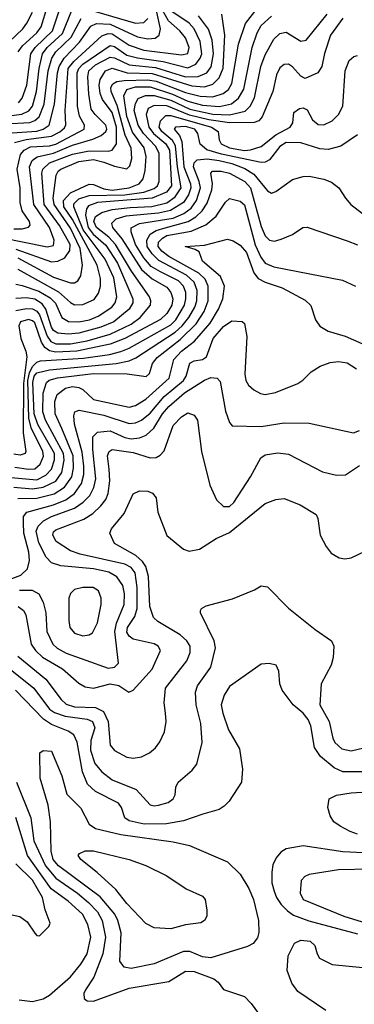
# Model space of a CAD drawing. Extents: x 997026 to 1115308, y 536381 to 619039.
# Tile 338 of 484: x 1030123 to 1031719, y 598654 to 603359. Entities that reach past the tile are written whole.
import ezdxf

# ---------------------------------------------------------------- set-up
doc = ezdxf.new("R2010")
doc.units = 0

msp = doc.modelspace()

# ---------------------------------------------------------------- linework, layer by layer
at = {"layer": '0CON20XD'}
for points in [[(1030116.5, 603205), (1030136.4, 603233.6), (1030204.8, 603295), (1030226.5, 603325), (1030286.4, 603523.6)], [(1030098, 602772), (1030153.4, 602786.6), (1030275, 602802.3), (1030315, 602822.7), (1030337.6, 602842.4), (1030343.7, 602856.3), (1030340.9, 602925), (1030354.4, 603125), (1030380.8, 603159.2), (1030515, 603282), (1030545, 603291.9), (1030565, 603290.3), (1030645, 603236.5), (1030715, 603213), (1030895, 603190.3), (1030925, 603196.8), (1030932.3, 603225), (1030915, 603271.5), (1030887.7, 603305), (1030833.1, 603353.1), (1030776.2, 603456.2)], [(1029995, 602889.7), (1030133.5, 602906.5), (1030166.5, 602923.5), (1030184.4, 602945.6), (1030203.9, 603015), (1030216.3, 603125), (1030232.2, 603195), (1030254.9, 603225), (1030326.8, 603293.2), (1030370.9, 603399.1)], [(1030063, 602817), (1030205, 602826.4), (1030235.3, 602835), (1030263.9, 602855), (1030289.9, 602955), (1030303.5, 603105), (1030311.5, 603135), (1030335.6, 603174.4), (1030409.2, 603250.8), (1030462.7, 603327.3), (1030489.3, 603340.7), (1030555, 603337.8), (1030685, 603277.3), (1030735, 603267.6), (1030768.9, 603271.1), (1030789.1, 603285), (1030794.8, 603315), (1030777.8, 603395)], [(1030075.2, 603255), (1030137.7, 603315), (1030157.9, 603342.1), (1030184.9, 603395.1)], [(1030095, 602359.8), (1030135, 602359.3), (1030165, 602366.7), (1030172.9, 602377.1), (1030170.7, 602395), (1030135.7, 602445), (1030125.5, 602485), (1030124.8, 602555), (1030111, 602645), (1030127.1, 602715), (1030144.7, 602735.3), (1030175, 602750.6), (1030265, 602755.7), (1030295, 602763.4), (1030430.3, 602835), (1030432.4, 602855), (1030407.8, 602897.8), (1030398.6, 602945), (1030398.1, 603105), (1030405.4, 603125), (1030425, 603146.3), (1030555, 603234.9), (1030575, 603229.9), (1030635, 603189.7), (1030685.9, 603175.9), (1030808.5, 603158.5), (1030925, 603129.3), (1030963.4, 603146.6), (1030985, 603174.1), (1030992.7, 603195), (1030984.9, 603255), (1030956.4, 603315), (1030931.8, 603341.8), (1030845, 603401.7)], [(1030105, 602094.8), (1030135, 602088.4), (1030215, 602061.2), (1030269, 602029), (1030293.6, 602003.6), (1030324.7, 601935), (1030356.1, 601916.1), (1030405, 601914.3), (1030456.5, 601925), (1030497.3, 601942.7), (1030562.7, 601985), (1030578.5, 602005), (1030587, 602035), (1030572.4, 602125), (1030531.8, 602215), (1030426.8, 602355), (1030381.5, 602465), (1030381.1, 602478.9), (1030405, 602502.3), (1030455, 602519), (1030625, 602521.2), (1030715.8, 602534.2), (1030765, 602551.4), (1030780.7, 602565), (1030788.3, 602585), (1030789.4, 602720.6), (1030771.8, 602755), (1030713.2, 602815), (1030689.2, 602855), (1030669.4, 602925), (1030675, 602958.5), (1030688.6, 602981.4), (1030723.3, 602996.7), (1030765, 602995.7), (1030845, 602974.2), (1030935, 602931.6), (1031045, 602907.9), (1031125, 602903.6), (1031198.3, 602921.7), (1031222.1, 602945), (1031243.2, 602985), (1031273.2, 603135), (1031295, 603190.9), (1031335, 603265.5), (1031365, 603292.5), (1031395, 603298.8), (1031465, 603256.6), (1031489.4, 603260.6), (1031589.8, 603385)], [(1030105, 602261.4), (1030275, 602202.1), (1030305, 602204.3), (1030338.8, 602221.2), (1030362.7, 602255), (1030364.6, 602285), (1030313.5, 602375), (1030240.6, 602475), (1030229.4, 602625), (1030233.1, 602645), (1030265.2, 602675), (1030375, 602715.9), (1030455, 602731.9), (1030545, 602731), (1030565, 602735.7), (1030585.2, 602765), (1030585.4, 602845), (1030564.6, 602915), (1030517.9, 602977.9), (1030506.5, 603006.5), (1030502.9, 603045), (1030507.3, 603072.7), (1030531.9, 603115), (1030565, 603126.6), (1030635.2, 603105.2), (1030755, 603100.7), (1030945, 603042.4), (1031005, 603038), (1031045, 603050), (1031075, 603080), (1031093.6, 603126.4), (1031102.4, 603285), (1031086.9, 603385)], [(1030115, 602220.9), (1030285, 602128.6), (1030365, 602101.2), (1030385, 602102), (1030400, 602110), (1030415.2, 602134.8), (1030423.1, 602185), (1030412.1, 602265), (1030365, 602362.4), (1030287.3, 602475), (1030283.5, 602506.5), (1030298, 602615), (1030307.5, 602635), (1030320, 602645), (1030405, 602680.9), (1030475, 602690.2), (1030525, 602678.2), (1030575, 602658.1), (1030634.6, 602645.4), (1030649, 602661), (1030658.7, 602695), (1030654.8, 602745), (1030627, 602807), (1030588.8, 602948.8), (1030560, 603015), (1030558.6, 603035), (1030567.3, 603052.7), (1030587.3, 603062.7), (1030621.7, 603068.3), (1030735, 603072), (1030775, 603064.1), (1030915, 603010.8), (1030985, 602993.2), (1031045, 602990.5), (1031094.4, 603005.6), (1031119.6, 603025), (1031135.6, 603054.4), (1031167.8, 603242.2), (1031200.3, 603339.7), (1031245, 603397.2)], [(1030118.3, 602961.7), (1030135.8, 602984.2), (1030157, 603045), (1030176, 603195), (1030196.7, 603225), (1030279, 603305), (1030312.6, 603405)], [(1030485, 603397.3), (1030675, 603341.6), (1030715, 603344.8), (1030735.2, 603365)], [(1030035, 602317.8), (1030255, 602274), (1030285, 602280.4), (1030287.6, 602305), (1030264.8, 602365), (1030190, 602475), (1030169.9, 602655), (1030182.6, 602685), (1030206, 602704), (1030285, 602720.4), (1030375, 602759), (1030472.7, 602787.3), (1030512.3, 602805), (1030535, 602824), (1030539.3, 602835), (1030535, 602855.3), (1030482.7, 602905), (1030465, 602930.4), (1030452.7, 603002.7), (1030448.6, 603085), (1030453.4, 603115), (1030485, 603143), (1030555, 603179.1), (1030575, 603175.9), (1030645, 603142.8), (1030770.5, 603130.5), (1030915, 603085.7), (1030975, 603087.4), (1031015.9, 603104.1), (1031036.5, 603133.5), (1031047.4, 603195), (1031041.1, 603261.1), (1031023.9, 603313.9), (1030976.5, 603376.5)], [(1030055, 602861.6), (1030172.2, 602867.8), (1030195, 602876.2), (1030215.7, 602894.3), (1030240.6, 602955), (1030259.8, 603115), (1030276.5, 603175), (1030295.8, 603205), (1030368.7, 603275), (1030415.9, 603364.1)], [(1031665, 603365.4), (1031605.8, 603285), (1031577, 603197), (1031565.3, 603134.7), (1031545, 603104.4), (1031485, 603076.9), (1031465, 603088.1), (1031425, 603133.6), (1031405, 603145.4), (1031385, 603143.8), (1031365, 603128.2), (1031349.1, 603095), (1031331.2, 603015), (1031280.7, 602895), (1031264.3, 602875.7), (1031242.3, 602867.7), (1031125, 602865.5), (1031025, 602880.7), (1030932.7, 602902.7), (1030825, 602947), (1030765, 602948.6), (1030736.2, 602935), (1030726.8, 602905), (1030739.8, 602845), (1030761.7, 602815), (1030820.9, 602765), (1030837.8, 602735), (1030847.6, 602565), (1030823.1, 602535), (1030754.8, 602505.2), (1030494.2, 602485), (1030451.1, 602468.9), (1030441.5, 602455), (1030436.8, 602425), (1030450.2, 602365), (1030473.7, 602333.7), (1030535, 602280.6), (1030590.2, 602195), (1030662.9, 602025), (1030662.6, 602005), (1030645, 601975.8), (1030571.6, 601915), (1030510.3, 601889.7), (1030405, 601860.8), (1030355, 601855.4), (1030305, 601861), (1030285, 601873.6), (1030275, 601888.7), (1030247.7, 601975), (1030230.9, 602000.9), (1030195, 602023.5), (1030155, 602029.2), (1030105, 602026.7)], [(1030115, 602167.3), (1030307.8, 602057.8), (1030365, 602006.6), (1030385, 601996.7), (1030425, 601997.8), (1030477.9, 602022.1), (1030498.9, 602051.1), (1030509.4, 602085), (1030508, 602122), (1030493.1, 602185), (1030375, 602404), (1030334.3, 602465), (1030332.2, 602495), (1030365, 602531.9), (1030455, 602573.3), (1030475, 602571.3), (1030525, 602550.4), (1030565, 602544.8), (1030644.9, 602555.1), (1030692.9, 602575), (1030711.7, 602598.3), (1030722.4, 602637.6), (1030726.5, 602705), (1030716.7, 602746.7), (1030661.8, 602821.8), (1030635, 602896.5), (1030619.5, 602995), (1030634.8, 603025), (1030675, 603037.6), (1030745, 603038.4), (1030852.1, 603002.1), (1030925, 602969.6), (1030995, 602950.7), (1031075.8, 602944.2), (1031133.3, 602956.7), (1031166.8, 602983.2), (1031193.1, 603026.9), (1031233.1, 603225), (1031255.5, 603295), (1031275, 603331.2), (1031324, 603375)], [(1030105, 601969.3), (1030155, 601978.5), (1030185, 601976.9), (1030205, 601966), (1030218.4, 601948.4), (1030255, 601845.7), (1030271.6, 601821.6), (1030295, 601810.3), (1030365, 601809.9), (1030445, 601824.5), (1030555, 601856.4), (1030655, 601904.3), (1030698.1, 601935), (1030747.4, 601995), (1030749.3, 602015), (1030741.9, 602035), (1030656.8, 602156.8), (1030580.4, 602285), (1030549, 602319), (1030488.9, 602365), (1030477.3, 602395), (1030485, 602418.9), (1030515, 602437.5), (1030565, 602451.2), (1030650.6, 602460.6), (1030753.3, 602466.7), (1030825, 602483.7), (1030865, 602512.6), (1030893.4, 602555), (1030875.4, 602655), (1030866.4, 602756.4), (1030852, 602782), (1030801.8, 602825), (1030789.3, 602845), (1030794.6, 602875.4), (1030819.9, 602900.1), (1030845, 602901.3), (1031038.8, 602845), (1031070.9, 602825), (1031074.7, 602785), (1031084.1, 602765), (1031125, 602746.3), (1031195, 602733.7), (1031225, 602736.4), (1031275, 602753), (1031345, 602808.5), (1031413.1, 602845), (1031426.9, 602865), (1031431.4, 602915), (1031458.8, 602935), (1031475, 602937.3), (1031495, 602927.9), (1031520.8, 602880.8), (1031547.3, 602857.3), (1031575, 602855.4), (1031614.3, 602875.7), (1031643.8, 602905), (1031665.4, 602945), (1031676.2, 603115), (1031695, 603164), (1031716.7, 603183.3), (1031735, 603187.8)], [(1031735, 602808.8), (1031655.2, 602754.8), (1031595, 602738.1), (1031555, 602740.8), (1031465, 602770.2), (1031395, 602772.1), (1031365, 602753.2), (1031315, 602689.4), (1031295, 602678.1), (1031275, 602676), (1031085.8, 602715.8), (1031016.3, 602736.3), (1030983.6, 602763.6), (1030973.4, 602815), (1030958.2, 602835), (1030915, 602848.5), (1030866, 602845), (1030860.4, 602835), (1030885.5, 602805.5), (1030896.7, 602776.7), (1030906.3, 602655), (1030938, 602575), (1030940.4, 602555), (1030928.2, 602521.8), (1030904.2, 602485.8), (1030843, 602447), (1030785, 602434.6), (1030629.8, 602420.2), (1030581.8, 602405), (1030561.8, 602385), (1030565.6, 602365), (1030611.1, 602311.1), (1030705, 602164.2), (1030755, 602119.7), (1030825, 602080), (1030845.1, 602055.1), (1030853.3, 602025), (1030849.5, 601995), (1030825, 601955.3), (1030794.6, 601925.4), (1030625, 601835.4), (1030555, 601808), (1030395.1, 601774.9), (1030295, 601770.3), (1030265.6, 601775.6), (1030242.5, 601792.5), (1030227.6, 601817.6), (1030195, 601910.8), (1030185, 601920.4), (1030164.5, 601925.5), (1030126.5, 601915), (1030118.7, 601895), (1030128.3, 601835), (1030153.2, 601775), (1030158.1, 601748.1), (1030140.7, 601620.7), (1030140.3, 601385), (1030152.5, 601295), (1030148.9, 601285), (1030125, 601277.5), (1030095, 601282)], [(1030100.2, 601220.2), (1030165, 601210.4), (1030195, 601212.8), (1030220.5, 601235), (1030237.3, 601272.7), (1030234.1, 601295), (1030177.9, 601407.9), (1030167.2, 601455), (1030162.1, 601635), (1030169.4, 601670.6), (1030185, 601701.4), (1030205, 601721.7), (1030222.2, 601727.8), (1030428.4, 601741.6), (1030551.1, 601758.9), (1030605, 601772.4), (1030645, 601788.4), (1030845, 601900), (1030868.8, 601925), (1030909.3, 601995), (1030916.6, 602025), (1030915.6, 602055.6), (1030904.8, 602085), (1030880.3, 602110.3), (1030795, 602153.1), (1030749.9, 602179.9), (1030715, 602220.2), (1030675.9, 602285), (1030654.3, 602345), (1030655.2, 602364.8), (1030694.4, 602385), (1030855, 602410.1), (1030906.8, 602433.2), (1030941.4, 602458.6), (1030966.7, 602495), (1030985.4, 602555), (1030979.8, 602585), (1030951.9, 602655), (1030955.2, 602675), (1030970.7, 602689.3), (1031016.9, 602693.1), (1031074.3, 602685.7), (1031135, 602671.4), (1031197.3, 602647.3), (1031240, 602620), (1031305, 602540.6), (1031325, 602530), (1031345, 602536.9), (1031425, 602594.3), (1031475, 602608.9), (1031505, 602610.5), (1031575, 602596.7), (1031611.5, 602581.5), (1031645.5, 602555.5), (1031677.5, 602505), (1031702.9, 602475), (1031815, 602388.9)], [(1030065, 601171.9), (1030205, 601160.6), (1030248.2, 601181.8), (1030275, 601211.2), (1030289.3, 601255), (1030289.2, 601285), (1030209.7, 601425), (1030192.7, 601475), (1030185.7, 601625), (1030192.4, 601655), (1030205, 601670.6), (1030265, 601686.2), (1030583.8, 601716.2), (1030645, 601728.4), (1030676.6, 601743.4), (1030864.6, 601865.4), (1030898, 601895), (1030929.6, 601935), (1030959.2, 601985), (1030968.9, 602015), (1030969.3, 602065), (1030955.4, 602105), (1030918.6, 602138.6), (1030787.2, 602207.2), (1030755, 602239.3), (1030731.5, 602275), (1030730.2, 602305), (1030746, 602334), (1030775, 602351.9), (1030816.7, 602363.3), (1030926.3, 602393.7), (1030964, 602416), (1030994.4, 602445.6), (1031017.9, 602482.1), (1031040.2, 602545), (1031043.6, 602575), (1031034.6, 602625), (1031042.9, 602635), (1031084.8, 602635.2), (1031124.4, 602625), (1031197.3, 602585), (1031224.8, 602555), (1031275, 602370.5), (1031295, 602325.5), (1031315, 602305.5), (1031338.9, 602301.1), (1031370.9, 602309.1), (1031425, 602332), (1031474.4, 602365.6), (1031495, 602367.1), (1031685, 602302.1), (1031735, 602282.1)], [(1030095, 601124.6), (1030185, 601116.4), (1030235, 601125.1), (1030295, 601153.9), (1030324.5, 601195.5), (1030335, 601253.8), (1030332.7, 601285), (1030246.6, 601445), (1030233.3, 601485), (1030235.4, 601574.6), (1030250.4, 601625), (1030264.6, 601635.4), (1030303.2, 601646.8), (1030475, 601668.6), (1030636.7, 601666.7), (1030726, 601654), (1030742.6, 601667.4), (1030757.4, 601715), (1030778.6, 601745), (1030889.6, 601830.4), (1030965.4, 601904.6), (1031003.4, 601965), (1031022.8, 602015), (1031022, 602085), (1031008, 602118), (1030977.8, 602147.8), (1030835, 602227.2), (1030801.9, 602251.9), (1030784.3, 602275), (1030786, 602295), (1030804.1, 602315), (1030825, 602326.7), (1030941.6, 602348.4), (1031011.7, 602378.3), (1031059.9, 602420.1), (1031105, 602486.4), (1031125, 602503.8), (1031175, 602490.8), (1031195, 602474.5), (1031246.8, 602283.2), (1031273.4, 602223.4), (1031295, 602195.7), (1031335, 602178.3), (1031506.7, 602145), (1031663.7, 602113.7), (1031725.4, 602085.4)], [(1030115, 601070), (1030205, 601072), (1030287.3, 601092.7), (1030336.7, 601125), (1030371.7, 601175), (1030380.2, 601215), (1030378.9, 601275), (1030323.7, 601405), (1030292.1, 601475), (1030290.7, 601535), (1030302.7, 601567.3), (1030342.4, 601597.6), (1030375, 601605.2), (1030405, 601601.7), (1030425, 601591.6), (1030475, 601543.7), (1030645, 601507.7), (1030675, 601515.7), (1030725, 601545.7), (1030836, 601645), (1030857.9, 601735), (1030894.8, 601775), (1030957.9, 601822.1), (1031032.2, 601907.8), (1031071.7, 601975), (1031091.7, 602025), (1031100, 602085), (1031081.8, 602131.8), (1030996, 602205), (1030979.1, 602249.1), (1030961.1, 602261.1), (1030912.5, 602275), (1031005, 602280.5), (1031115, 602309.6), (1031141.7, 602301.7), (1031175, 602281.2), (1031205, 602246.8), (1031239.7, 602149.7), (1031261.4, 602121.4), (1031293.7, 602103.7), (1031375, 602076.7), (1031485, 602019.1), (1031512.9, 601992.9), (1031534, 601925), (1031555, 601893.8), (1031595, 601870), (1031676.4, 601846.4), (1031755, 601811.8)], [(1030025, 600666.8), (1030129.3, 600705), (1030160.8, 600735), (1030169.4, 600775), (1030166.5, 600813.5), (1030143.8, 600905), (1030141.4, 600955), (1030141.8, 600985), (1030156.9, 601005), (1030285, 601040.4), (1030343.6, 601065), (1030385, 601095.2), (1030417.6, 601142.4), (1030429.6, 601185), (1030429.6, 601225), (1030421.4, 601291.4), (1030384.2, 601425.8), (1030381.1, 601465), (1030385.8, 601485), (1030407.5, 601492.5), (1030525, 601469), (1030645, 601428.7), (1030675, 601432.5), (1030705, 601445.6), (1030745, 601478.7), (1030812.6, 601557.4), (1030905.2, 601635), (1030917.3, 601655), (1030935, 601717.3), (1030955, 601728), (1030995, 601735.3), (1031015, 601747.5), (1031045.6, 601835), (1031095, 601892.4), (1031135, 601919.2), (1031185, 601916), (1031195, 601907.5), (1031206.9, 601845), (1031197.3, 601665), (1031201.8, 601635), (1031215, 601611.9), (1031240.3, 601590.3), (1031272.1, 601572.1), (1031295, 601567.3), (1031342.9, 601577.1), (1031449.5, 601620.5), (1031473.9, 601636.1), (1031513.9, 601676.1), (1031556.4, 601703.6), (1031605, 601720), (1031645, 601725.5), (1031685, 601718.5), (1031729.8, 601689.8)], [(1030122.3, 600632.3), (1030183.1, 600633.1), (1030214.8, 600614.8), (1030234.7, 600575), (1030247.5, 600525), (1030252.6, 600435), (1030280.6, 600375), (1030301.8, 600355), (1030345, 600331.3), (1030438.9, 600298.9), (1030545, 600260), (1030576, 600264), (1030595.3, 600284.7), (1030576.9, 600435), (1030584.9, 600475.1), (1030622.4, 600565), (1030622.8, 600615), (1030615, 600654.4), (1030587.2, 600697.2), (1030548.8, 600718.8), (1030475, 600733.9), (1030318.8, 600748.8), (1030275, 600763.7), (1030250.1, 600790.1), (1030215, 600859.6), (1030201.5, 600915), (1030210.8, 600939.2), (1030236.7, 600963.3), (1030275, 600984.1), (1030384.9, 601025.1), (1030426.8, 601053.2), (1030457.3, 601085), (1030476.5, 601123.5), (1030486.1, 601165), (1030472.3, 601305), (1030472.5, 601365), (1030495, 601387.1), (1030555, 601393.3), (1030625, 601362.2), (1030655, 601356.2), (1030695, 601361), (1030726.3, 601373.7), (1030763.2, 601406.8), (1030804.6, 601475.4), (1030835, 601510.3), (1030909.3, 601575), (1031005, 601636.9), (1031035, 601648.6), (1031065.3, 601645.3), (1031079.8, 601629.8), (1031105, 601488.8), (1031125, 601433.3), (1031137.7, 601417.7), (1031275, 601414.3), (1031385, 601432), (1031505, 601430.5), (1031715, 601384.2), (1031745, 601396.2)], [(1030115.5, 600555), (1030141.3, 600535), (1030153.1, 600515), (1030178.4, 600375), (1030198.1, 600345), (1030232.8, 600312.8), (1030327.4, 600257.4), (1030405, 600188.8), (1030435, 600171.6), (1030475, 600164.3), (1030555, 600185.9), (1030596.6, 600176.6), (1030644.1, 600145.9), (1030665, 600154.2), (1030755.3, 600255), (1030794.5, 600345), (1030783.3, 600365), (1030765, 600375.8), (1030665, 600398.1), (1030645, 600412.9), (1030635, 600431.9), (1030636.8, 600455), (1030672.4, 600507.6), (1030683.1, 600545), (1030683, 600645), (1030673.6, 600715), (1030655, 600740.9), (1030625, 600757.4), (1030412.5, 600805), (1030365, 600821.2), (1030297.5, 600865), (1030281.2, 600895), (1030285, 600911.9), (1030295, 600921.3), (1030428.6, 600971.4), (1030471.6, 600998.4), (1030511.1, 601035), (1030533.6, 601066.4), (1030544.8, 601095.2), (1030553.3, 601155), (1030549.7, 601210.3), (1030541.6, 601275), (1030550.6, 601295), (1030565, 601304.2), (1030665, 601289.8), (1030745, 601265.4), (1030773.7, 601266.3), (1030793, 601277), (1030811.8, 601298.2), (1030855, 601419.2), (1030895, 601461.2), (1030925, 601479.6), (1030955, 601468.9), (1030971.5, 601445), (1030990.7, 601295), (1031029.7, 601135), (1031061.6, 601065), (1031095, 601033.1), (1031125, 601031.8), (1031145, 601051.5), (1031224.6, 601175), (1031274.4, 601265), (1031295, 601280), (1031355, 601289.1), (1031405, 601282.5), (1031567.5, 601197.5), (1031635, 601181.5), (1031676.9, 601183.1), (1031745, 601228.5)], [(1030115, 600316.9), (1030247.5, 600207.5), (1030321, 600111), (1030345, 600088.2), (1030385, 600075.6), (1030485, 600071.7), (1030522.4, 600052.4), (1030545.2, 600005), (1030555, 599891.4), (1030575, 599866.5), (1030635, 599835.5), (1030665, 599830.5), (1030705, 599836.7), (1030742, 599855), (1030770.9, 599879.1), (1030792.6, 599907.4), (1030814, 599956), (1030822.3, 600005), (1030818.7, 600045), (1030813.3, 600095), (1030818.7, 600165), (1030920.4, 600295), (1030936.6, 600335), (1030936.5, 600365), (1030920.3, 600390.3), (1030889.3, 600419.3), (1030782.5, 600482.5), (1030761.8, 600501.8), (1030744.8, 600554.8), (1030737.6, 600697.6), (1030725.4, 600745.4), (1030709.7, 600769.7), (1030678, 600798), (1030575.6, 600855), (1030552.9, 600905), (1030560.6, 600925), (1030621.7, 600998.3), (1030665, 601092.5), (1030695, 601108.1), (1030735, 601105.5), (1030756.4, 601096.4), (1030774, 601074), (1030782, 601005), (1030825, 600893.5), (1030905, 600828.8), (1030931.3, 600818.7), (1030981.7, 600828.3), (1031060.9, 600879.1), (1031125, 600908.5), (1031295, 601047.3), (1031345, 601066.5), (1031385, 601070.5), (1031460.9, 601040.9), (1031537.5, 600995), (1031545.5, 600975.5), (1031556.7, 600895), (1031585, 600842), (1031610, 600810), (1031647.4, 600787.4), (1031675, 600782.5), (1031705, 600786.7), (1031775, 600820)], [(1030078.4, 600255), (1030190.2, 600165), (1030265, 600063.8), (1030288.9, 600048.9), (1030340.6, 600030.6), (1030445, 600016.3), (1030471.2, 600005), (1030481.3, 599975), (1030462.7, 599915), (1030461.5, 599868.5), (1030481.9, 599805), (1030514.4, 599764.4), (1030565, 599726.5), (1030679.5, 599679.5), (1030745, 599606.8), (1030765, 599601.8), (1030786.2, 599605), (1030831.2, 599618.8), (1030855.6, 599635), (1030865.6, 599655), (1030868.3, 599691.7), (1030878.6, 599715), (1030946.7, 599773.3), (1030968.1, 599801.9), (1030994.5, 599905), (1030987.1, 599995), (1030965.4, 600085), (1030961.5, 600145), (1030971.8, 600175), (1031035.8, 600265), (1031057.2, 600357.2), (1031050.9, 600390.9), (1030986, 600525), (1030986.2, 600535), (1030990, 600545), (1031012.1, 600557.9), (1031137.9, 600592.1), (1031243.3, 600635), (1031275, 600654.2), (1031305, 600649.2), (1031405, 600547.5), (1031532.5, 600445), (1031611.1, 600391.1), (1031622.5, 600365), (1031619.3, 600310.7), (1031610, 600275), (1031561.5, 600185), (1031555.4, 600085), (1031600, 600005), (1031616.9, 599925), (1031626.9, 599905), (1031660.8, 599875), (1031705, 599864.6), (1031765, 599880)], [(1030425, 600414.6), (1030455, 600418.8), (1030471.3, 600428.7), (1030495, 600476.7), (1030512.1, 600565), (1030511.2, 600595), (1030499.3, 600629.3), (1030473.3, 600645), (1030425, 600645.9), (1030385, 600635.5), (1030365, 600617.5), (1030357.5, 600595), (1030357, 600487), (1030362.1, 600455), (1030385, 600426.5), (1030425, 600414.6)], [(1031755, 599764.5), (1031665, 599764.5), (1031623.5, 599783.5), (1031558.2, 599838.2), (1031530.4, 599880.4), (1031512.2, 599985), (1031500, 600015), (1031475, 600045.3), (1031427.5, 600085), (1031375.4, 600155.4), (1031364.2, 600185.8), (1031358.8, 600245), (1031347.5, 600275), (1031313, 600283), (1031275, 600278.8), (1031125, 600173.1), (1031098.3, 600131.7), (1031084.8, 600085.2), (1031091.8, 600045), (1031120, 599965), (1031171.4, 599875), (1031186.8, 599776.8), (1031181.4, 599715), (1031122.9, 599625), (1031099.4, 599600.6), (1031074.6, 599585.4), (1030997, 599563), (1030905, 599531.2), (1030824.4, 599515.6), (1030717.5, 599515), (1030645, 599530), (1030625.6, 599545), (1030609.4, 599595), (1030594.4, 599615), (1030485, 599670.5), (1030446.2, 599706.2), (1030422.2, 599765), (1030397.1, 599907.1), (1030381.3, 599941.3), (1030355, 599959.5), (1030275, 599991.3), (1030236.9, 600016.9), (1030104, 600155)], [(1030655, 598824.7), (1030621.8, 598831.8), (1030600.5, 598860.5), (1030606.9, 598995), (1030591, 599055), (1030576.5, 599085), (1030507.5, 599167.5), (1030308.9, 599315), (1030283.4, 599345), (1030272.8, 599385), (1030269.5, 599525), (1030259.2, 599605), (1030220.8, 599735), (1030220, 599855), (1030235, 599866.7), (1030275, 599863.3), (1030324.2, 599745), (1030348.7, 599658.7), (1030415, 599590.5), (1030454.2, 599515), (1030485, 599493.5), (1030605.4, 599465.4), (1030855, 599429.7), (1030933.1, 599413.1), (1031115, 599334.2), (1031175, 599275.8), (1031216.6, 599206.6), (1031239.3, 599155), (1031263.1, 599055), (1031263.6, 598996.4), (1031257.8, 598972.2), (1031237.5, 598945), (1031209.5, 598930.5), (1031035, 598875.7), (1030995, 598881.3), (1030935, 598906.9), (1030905, 598906.9), (1030765, 598847.1), (1030655, 598824.7)], [(1030108.8, 599715), (1030175.9, 599545), (1030190.9, 599435), (1030246.7, 599315), (1030295, 599255.8), (1030399.1, 599185), (1030450.9, 599140.9), (1030494.5, 599095), (1030516.9, 599055), (1030532.6, 598975), (1030519.8, 598895), (1030476.2, 598783.8), (1030436.5, 598723.5), (1030429.3, 598705), (1030431.4, 598681.4), (1030445, 598671.1), (1030475, 598668.6), (1030645, 598731.5), (1030835, 598762.2), (1030915, 598811.8), (1030955, 598811.1), (1031050, 598775), (1031069.5, 598759.5), (1031095, 598724), (1031195, 598691.1), (1031228.3, 598658.3), (1031275, 598592)], [(1031735, 599467.3), (1031699.1, 599479.1), (1031652, 599505), (1031622, 599525), (1031604.3, 599554.3), (1031593.8, 599595), (1031600, 599635), (1031635, 599652.5), (1031705, 599663.6), (1031985, 599681.4)], [(1030121.2, 598675), (1030185, 598666.9), (1030235, 598679.4), (1030265, 598697.1), (1030365, 598784.6), (1030415.3, 598845), (1030444.5, 598895.5), (1030462.4, 598975), (1030448.9, 599035), (1030423, 599085), (1030355, 599147), (1030273.4, 599205), (1030160.7, 599365), (1030105, 599546.5)], [(1030845, 599013.8), (1030765, 599019.5), (1030725, 599040), (1030634.7, 599135), (1030582, 599202), (1030493.2, 599283.2), (1030414.4, 599345), (1030402.9, 599365), (1030408, 599375), (1030435, 599387.5), (1030475, 599386.8), (1030645, 599346.2), (1030725, 599316.4), (1030825, 599267.5), (1030918, 599205), (1030995, 599170), (1031008.6, 599155), (1031015.8, 599104.2), (1031015.8, 599075), (1031005.6, 599054.4), (1030987.1, 599042.9), (1030915, 599033.1), (1030845, 599013.8)], [(1032025, 599364.1), (1031665, 599383), (1031475, 599411.3), (1031395, 599397.5), (1031369.1, 599380.9), (1031346.4, 599353.6), (1031330.5, 599319.5), (1031325.9, 599285), (1031326.8, 599235), (1031336.8, 599195), (1031348.1, 599165), (1031370.6, 599130.6), (1031400.2, 599100.2), (1031430.2, 599080.2), (1031503.1, 599053.1), (1031735, 598990.9)], [(1030035, 599093.3), (1030124.1, 599074.1), (1030158.6, 599048.6), (1030195, 598993.3), (1030205, 598982.5), (1030218.3, 598981.7), (1030262.5, 599025), (1030268.3, 599041.7), (1030244.6, 599104.6), (1030232.3, 599165), (1030185, 599247.5), (1030104.7, 599325)], [(1031953.1, 599303.1), (1031645, 599296.9), (1031505, 599273.6), (1031484.3, 599265), (1031466.7, 599245), (1031462, 599185), (1031475.4, 599155), (1031669.4, 599075), (1031757.7, 599047.7)], [(1031584.4, 598625), (1031450, 598715), (1031422, 598755), (1031400, 598815), (1031404, 598885), (1031435, 598946), (1031465, 598960.5), (1031508.8, 598955), (1031532, 598935), (1031542, 598895), (1031554, 598875), (1031614.7, 598844.7), (1031825, 598823.5)]]:
    msp.add_lwpolyline(points, dxfattribs=at)

doc.saveas('drawing.dxf')
